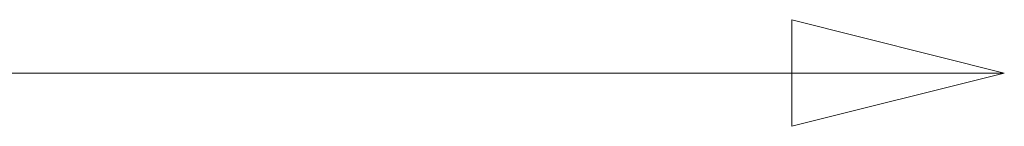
# Model space of a CAD drawing. Header units: millimetres. Extents: x 113 to 2969, y 62 to 2427.
# Tile 315 of 318: x 1996 to 2163, y 427 to 445. Entities that reach past the tile are written whole.
import ezdxf

# ---------------------------------------------------------------- set-up
doc = ezdxf.new("R2010")
doc.units = ezdxf.units.MM
doc.header["$LTSCALE"] = 12
doc.layers.add('Wymiar (ISO)', color=7, linetype='Continuous', lineweight=25)

msp = doc.modelspace()

# ---------------------------------------------------------------- linework, layer by layer
at = {"layer": 'Wymiar (ISO)', "lineweight": 18}
for p, q in [((2162.79, 436.38), (2126.79, 445.38)), ((2126.79, 445.38), (2126.79, 427.38)), ((370.79, 436.38), (2126.79, 436.38)), ((2126.79, 436.38), (2162.79, 436.38)), ((2126.79, 427.38), (2162.79, 436.38))]:
    msp.add_line(p, q, dxfattribs=at)
at = {"layer": 'Wymiar (ISO)', "lineweight": 18, "flags": 128}
msp.add_lwpolyline([(2126.79, 427.38), (2162.79, 436.38), (2126.79, 445.38), (2126.79, 427.38)], dxfattribs=at)
at = {"layer": 'Wymiar (ISO)'}
msp.add_solid([(2126.79, 427.38), (2162.79, 436.38), (2126.79, 445.38), (2126.79, 427.38)], dxfattribs=at)

doc.saveas('drawing.dxf')
